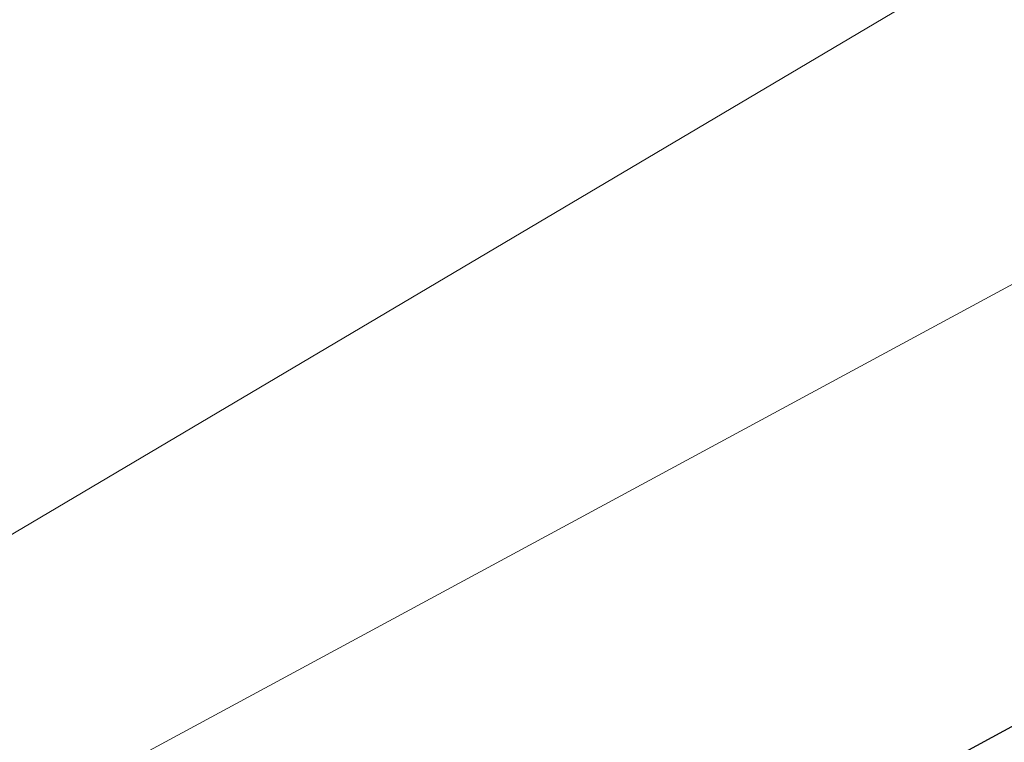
# Model space of a CAD drawing. Extents: x 1620613 to 1693141, y 557269 to 607790.
# Tile 285 of 656: x 1620813.685 to 1620814.223, y 607304.41 to 607304.805. Entities that reach past the tile are written whole.
import ezdxf

# ---------------------------------------------------------------- set-up
doc = ezdxf.new("R2010")
doc.units = 0
doc.header["$LTSCALE"] = 10
doc.header["$MEASUREMENT"] = 0
doc.linetypes.add('DGN Style 2', pattern=[7.346996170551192, 4.408197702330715, -2.938798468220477])
doc.linetypes.add('DGN Style 3', pattern=[10.28579463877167, 7.346996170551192, -2.938798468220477])
for name, color, linetype, lineweight in [('DR_X_Text', 7, 'Continuous', 0), ('DT_X_Contour_Major', 132, 'DGN Style 3', 30), ('DT_X_Contour_Minor', 136, 'DGN Style 3', 0), ('SV_X_Top_of_Bank', 97, 'DGN Style 2', 0)]:
    doc.layers.add(name, color=color, linetype=linetype, lineweight=lineweight)
doc.styles.get("Standard").update_dxf_attribs({"font": 'arial.ttf'})
doc.styles.add('Style-Arial', font='arial.ttf')
doc.dimstyles.get("Standard").update_dxf_attribs({"dimtxt": 0.18, "dimasz": 0.18, "dimexe": 0.18, "dimexo": 0.0625, "dimgap": 0.09, "dimtad": 0, "dimtih": 1, "dimtoh": 1, "dimdec": 4, "dimzin": 0, "dimdsep": 46, "dimtxsty": 'Standard', "dimcen": 0.09, "dimadec": 0, "dimazin": 0, "dimtfac": 1, "dimtdec": 4, "dimtofl": 0, "dimtmove": 0, "dimatfit": 3, "dimfxl": 1, "dimtolj": 1, "dimtzin": 0, "dimarcsym": 0})

# ---------------------------------------------------------------- blocks, each defined once
blk = doc.blocks.new('*U1004')
at = {"layer": 'DT_X_Contour_Major', "elevation": -0.5999585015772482, "flags": 128}
blk.add_lwpolyline([(-10.73377092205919, 53.6119735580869), (-16.65830646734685, 49.39508286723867), (-17.82043761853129, 48.56852365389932), (-18.76774440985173, 47.89608488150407), (-19.50022684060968, 47.37776655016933), (-20.01788491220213, 47.01356865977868), (-21.11187395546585, 46.24786820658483), (-21.67916990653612, 45.79580808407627), (-22.56056597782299, 45.01390305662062), (-23.75606216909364, 43.90215312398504), (-25.26565848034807, 42.46055828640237), (-29.71004880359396, 38.17651217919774), (-31.24964678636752, 36.71359038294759), (-32.53514799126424, 35.53785957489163), (-33.56655241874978, 34.64931975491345), (-34.34386006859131, 34.04797092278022), (-36.07788476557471, 32.82729535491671), (-36.67514828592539, 32.41886035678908), (-37.16642032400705, 32.10906203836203), (-37.55170087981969, 31.89790039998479), (-37.83098995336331, 31.78537544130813), (-38.43443884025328, 31.61682445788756), (-38.67519470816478, 31.52673416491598), (-38.94487564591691, 31.38287652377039), (-39.24348165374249, 31.18525153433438), (-39.57101273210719, 30.93385919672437), (-40.48299570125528, 30.19178983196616), (-40.84040511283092, 29.94375833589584), (-41.22864612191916, 29.75621587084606), (-41.64771872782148, 29.62916243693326), (-42.09762293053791, 29.56259803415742), (-43.33847626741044, 29.46574500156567), (-43.85018974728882, 29.43326144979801), (-44.45469018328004, 29.40845056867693), (-45.1519775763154, 29.39131235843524), (-45.9420519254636, 29.38184681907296), (-49.84556845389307, 29.35557720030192), (-51.17910881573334, 28.78344180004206), (-51.61618658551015, 28.59568502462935), (-52.35590259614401, 28.27761558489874), (-53.39825684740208, 27.82923348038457), (-54.74324933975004, 27.25053871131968), (-58.73341364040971, 25.53360244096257), (-60.15440044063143, 24.92007024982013), (-61.42473761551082, 24.36717587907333), (-62.54442516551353, 23.87491932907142), (-63.5134630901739, 23.44330059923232), (-65.89669805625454, 22.37316774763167), (-66.88007602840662, 21.93247842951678), (-68.04278372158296, 21.41301011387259), (-69.38482113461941, 20.81476280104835), (-70.9061882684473, 20.13773649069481), (-75.20227358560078, 18.22729433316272), (-76.75395307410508, 17.53665850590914), (-78.18692755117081, 16.89758264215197), (-79.50119701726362, 16.31006674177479), (-80.69676147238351, 15.77411080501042), (-83.7266600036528, 14.41364159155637), (-84.86542697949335, 13.90157591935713), (-86.00930400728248, 13.3857308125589), (-87.15829108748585, 12.86610627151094), (-88.31238821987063, 12.34270229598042), (-91.39679397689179, 10.94191911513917), (-92.55209704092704, 10.41776898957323), (-93.704701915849, 9.895905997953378), (-94.85460860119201, 9.376330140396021), (-96.00181709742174, 8.859041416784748), (-99.05744216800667, 7.482654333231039), (-100.0939483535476, 7.015814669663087), (-100.9117481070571, 6.647585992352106), (-101.5108414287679, 6.377968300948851), (-101.8912283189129, 6.206961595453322), (-102.6139847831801, 5.882425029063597), (-102.9177686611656, 5.744124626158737), (-103.2870529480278, 5.57262584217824), (-103.7218376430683, 5.367928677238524), (-104.2221227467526, 5.130033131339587), (-105.6435502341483, 4.451380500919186), (-106.1211931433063, 4.223485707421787), (-106.4880512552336, 4.048790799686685), (-106.7441245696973, 3.927295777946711), (-106.8894130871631, 3.859000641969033), (-107.1291360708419, 3.747813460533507), (-107.2624900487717, 3.686513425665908), (-107.4827597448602, 3.586003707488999), (-107.7899451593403, 3.446284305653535), (-108.184046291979, 3.267355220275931), (-110.2259882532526, 2.340863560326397), (-110.4508946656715, 1.857240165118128), (-110.5099906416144, 1.749111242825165), (-110.5908901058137, 1.631991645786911), (-110.693593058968, 1.505881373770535), (-110.8180995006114, 1.370780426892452), (-111.1791879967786, 0.9985236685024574), (-111.3604077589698, 0.7363982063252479), (-111.6332506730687, 0.2292143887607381), (-111.9977167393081, -0.5230277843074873), (-112.453805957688, -1.520328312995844), (-113.7922080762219, -4.506540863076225), (-114.3463180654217, -5.614197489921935), (-115.0048464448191, -6.697507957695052), (-115.7677932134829, -7.756472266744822), (-116.6351583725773, -8.791090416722), (-119.0873566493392, -11.51761060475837), (-119.9171276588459, -12.44106565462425), (-120.567291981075, -13.1665406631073), (-121.0378496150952, -13.69403563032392), (-121.3288005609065, -14.02355055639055), (-121.8651941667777, -14.63828363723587), (-122.0436519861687, -14.84117075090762), (-122.1767302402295, -14.98878228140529), (-122.2644289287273, -15.08111822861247), (-122.306748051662, -15.11817859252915), (-122.3590929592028, -15.14330545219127), (-122.6215193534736, -15.30107688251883), (-123.3695398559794, -15.75554602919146), (-124.6031544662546, -16.5067128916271), (-126.3223631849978, -17.55457747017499), (-131.5543785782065, -20.7444799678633), (-133.3056607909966, -21.80791465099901), (-134.6354958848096, -22.60579182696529), (-135.5438838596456, -23.13811149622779), (-136.0308247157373, -23.40487365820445), (-136.7674041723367, -23.76216274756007), (-137.3613537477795, -24.05114544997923), (-138.5907678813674, -24.65012674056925), (-140.4556465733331, -25.55910661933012), (-142.9559898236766, -26.77808508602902), (-150.47085790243, -30.44202578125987), (-152.9982851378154, -31.66934858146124), (-154.9444157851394, -32.60336146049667), (-156.3092498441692, -33.24406441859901), (-157.0927873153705, -33.59145745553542), (-158.407158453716, -34.12675899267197), (-158.8597634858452, -34.31261257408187), (-159.2318002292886, -34.46869716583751), (-159.5232686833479, -34.5950127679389), (-159.7341688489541, -34.69155938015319), (-160.1891449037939, -34.90932502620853), (-160.403595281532, -34.9726859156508), (-160.7057143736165, -34.99944434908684), (-161.0955021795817, -34.98960032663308), (-161.5729586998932, -34.94315384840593), (-162.9630677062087, -34.77049329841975), (-163.5915896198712, -34.8109115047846), (-164.4345736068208, -35.06166153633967), (-165.4920196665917, -35.52274339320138), (-166.7639277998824, -36.19415707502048), (-170.4416322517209, -38.26503599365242), (-171.8236212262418, -39.01892638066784), (-173.2113098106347, -39.72743835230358), (-174.6046980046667, -40.3905719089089), (-176.0037858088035, -41.00832705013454), (-179.7422860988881, -42.59516954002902), (-181.0999493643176, -43.16763779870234), (-182.3690639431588, -43.69491070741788), (-183.5496298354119, -44.17698826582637), (-184.6416470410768, -44.61387047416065), (-187.4356280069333, -45.7186292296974), (-188.3588541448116, -46.0850279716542), (-189.0330468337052, -46.35565513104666), (-189.4582060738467, -46.5305107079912), (-189.6343318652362, -46.60959470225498), (-189.7719560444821, -46.69278991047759), (-190.073340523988, -46.87601981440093), (-190.8742758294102, -47.36331311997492), (-192.1747619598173, -48.1546698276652), (-193.9747989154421, -49.25008993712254), (-199.4409652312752, -52.57662809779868), (-201.3165164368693, -53.7176917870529), (-202.8435453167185, -54.64597923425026), (-204.0220518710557, -55.36149043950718), (-204.8520360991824, -55.86422540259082), (-206.6006309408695, -56.92115031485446), (-207.3815209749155, -57.37984330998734), (-208.4127449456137, -57.96322861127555), (-209.6943028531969, -58.67130621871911), (-211.2261946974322, -59.504076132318), (-215.6450181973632, -61.89105231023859), (-217.0946274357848, -62.6922008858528), (-218.1293375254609, -63.30541447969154), (-218.7491484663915, -63.73069309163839), (-218.9540602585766, -63.96803672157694), (-218.9472928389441, -64.35037309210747), (-219.2266561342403, -64.57905643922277), (-220.0698215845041, -64.97835420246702), (-221.4767891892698, -65.54826638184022), (-223.4475589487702, -66.28879297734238), (-233.9600228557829, -70.14268406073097), (-239.4100908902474, -72.23705121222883), (-240.4478701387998, -72.63609548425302), (-241.2254644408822, -72.93564237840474), (-241.7428737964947, -73.1356918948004), (-242.0000982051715, -73.23624403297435), (-242.3391166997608, -73.37171989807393), (-242.5651189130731, -73.4604465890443), (-242.9888616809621, -73.62501976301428), (-243.6103450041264, -73.86543941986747), (-244.4295688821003, -74.1817055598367), (-246.8778199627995, -75.12621057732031), (-247.6972221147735, -75.44054437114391), (-248.3192402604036, -75.67516698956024), (-248.7438743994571, -75.83007843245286), (-248.9711245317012, -75.90527870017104), (-249.3139462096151, -75.99953118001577), (-249.4553763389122, -76.03460672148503), (-249.6225504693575, -76.06914398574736), (-249.8154686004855, -76.10314297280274), (-250.0341307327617, -76.1366036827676), (-250.6515550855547, -76.2251145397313), (-250.7572361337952, -76.28727380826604), (-250.6112110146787, -76.40736847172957), (-250.2134797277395, -76.5853985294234), (-249.5640422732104, -76.82136398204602), (-247.4966008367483, -77.52785238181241), (-246.7252398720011, -77.69826776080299), (-245.9617380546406, -77.67964759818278), (-245.2060953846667, -77.47199189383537), (-244.4583118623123, -77.07530064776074), (-242.4747013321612, -75.76540993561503), (-241.3212684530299, -75.61646996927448), (-239.348677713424, -76.15206810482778), (-236.5569291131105, -77.37220434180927), (-232.9460226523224, -79.27687868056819), (-222.2247282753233, -85.26872771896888), (-218.6544389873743, -87.22645936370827), (-215.9845419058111, -88.60576751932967), (-214.2150370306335, -89.40665218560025), (-213.3459243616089, -89.62911336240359), (-212.228813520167, -89.4511118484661), (-211.7801512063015, -89.34597439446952), (-211.2719973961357, -89.16406316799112), (-210.7043520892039, -88.90537816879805), (-210.0772152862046, -88.56991939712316), (-208.3255284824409, -87.57299764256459), (-207.6233193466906, -87.1899204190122), (-206.8304570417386, -86.78838006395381), (-205.9469415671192, -86.36837657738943), (-204.9727729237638, -85.92990995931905), (-202.2541189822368, -84.7360481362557), (-201.2339543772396, -84.2960357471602), (-200.2124510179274, -83.87139494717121), (-199.1896089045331, -83.46212573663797), (-198.1654280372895, -83.06822811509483), (-195.4324940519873, -82.03832991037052), (-194.4539366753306, -81.65563499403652), (-193.5679650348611, -81.27997389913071), (-192.7745791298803, -80.91134662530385), (-192.0737789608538, -80.54975317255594), (-190.32842615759, -79.59488239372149), (-189.6504994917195, -79.24457638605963), (-188.9257340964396, -78.90981144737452), (-188.1541299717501, -78.59058757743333), (-187.3356871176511, -78.28690477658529), (-185.0907212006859, -77.49780539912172), (-184.3325525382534, -77.23034574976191), (-183.7417709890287, -77.01979133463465), (-183.3183765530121, -76.86614215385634), (-183.0623692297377, -76.76939820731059), (-182.6028658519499, -76.58728799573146), (-182.2722142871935, -76.4601734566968), (-181.6248871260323, -76.21541249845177), (-180.660884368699, -75.85300512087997), (-179.380206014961, -75.3729513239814), (-175.542829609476, -73.93594597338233), (-174.0332973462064, -73.36545769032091), (-172.3827328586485, -72.73174685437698), (-170.5911361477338, -72.0348134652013), (-168.6585072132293, -71.27465752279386), (-163.3167870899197, -69.16327827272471), (-161.5280496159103, -68.4570101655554), (-160.1681272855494, -67.92174028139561), (-159.2370200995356, -67.55746862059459), (-158.7347280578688, -67.36419518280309), (-157.9670361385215, -67.0767969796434), (-157.6216973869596, -66.92370839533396), (-157.1614500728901, -66.67999129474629), (-156.5862941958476, -66.3456456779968), (-155.8962297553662, -65.92067154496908), (-153.9028464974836, -64.666569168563), (-153.1282227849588, -64.20210239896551), (-152.2993890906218, -63.74927887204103), (-151.4163454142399, -63.30809858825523), (-150.4790917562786, -62.87856154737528), (-147.9074686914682, -61.74865376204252), (-146.8264920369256, -61.28267503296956), (-145.5122793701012, -60.73216968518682), (-143.9648306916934, -60.09713771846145), (-142.1841460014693, -59.37757913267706), (-137.1246721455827, -57.34605407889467), (-135.3881328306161, -56.65855684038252), (-133.9731202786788, -56.11970891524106), (-132.8796344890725, -55.72951030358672), (-132.107675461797, -55.48796100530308), (-130.4778204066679, -55.04202862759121), (-129.8940351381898, -54.86025327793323), (-129.3650706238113, -54.64937651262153), (-128.8909268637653, -54.40939833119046), (-128.4716038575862, -54.14031873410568), (-127.4265035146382, -53.38397125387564), (-127.0504658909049, -53.13931163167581), (-126.706178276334, -52.97259337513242), (-126.3936406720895, -52.8838164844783), (-126.1128530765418, -52.87298095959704), (-125.4064195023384, -52.94800804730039), (-125.1204987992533, -53.00101726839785), (-124.7925618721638, -53.10377461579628), (-124.4226087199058, -53.25628008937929), (-124.0106393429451, -53.45853368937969), (-121.9900777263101, -54.51846278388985), (-120.2412646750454, -53.72941421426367), (-119.9025982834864, -53.57761703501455), (-119.6360904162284, -53.46038916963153), (-119.4417410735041, -53.37773061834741), (-119.3195502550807, -53.32964138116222), (-119.0899194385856, -53.24749583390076), (-119.0016083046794, -53.21353781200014), (-118.9088980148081, -53.17327290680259), (-118.811788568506, -53.12670111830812), (-118.7102799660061, -53.07382244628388), (-118.433724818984, -52.92440347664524), (-118.341659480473, -52.87479305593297), (-118.2728798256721, -52.83802602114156), (-118.2273858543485, -52.81410237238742), (-118.2051775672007, -52.80302210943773), (-118.1770030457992, -52.79059925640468), (-118.1604607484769, -52.78334929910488), (-118.131964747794, -52.77091656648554), (-118.0915150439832, -52.75330105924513), (-118.0391116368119, -52.73050277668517), (-117.8834309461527, -52.66279699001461), (-117.8322742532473, -52.64046413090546), (-117.7955646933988, -52.62424489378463), (-117.7733022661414, -52.61413927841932), (-117.7654869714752, -52.61014728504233), (-117.7639090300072, -52.60765346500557), (-117.6817146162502, -52.57226779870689), (-117.4363148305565, -52.46798116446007), (-117.0277096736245, -52.29479356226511), (-116.4558991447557, -52.05270499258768), (-114.7134639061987, -51.31526751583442), (-114.0982569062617, -51.05326104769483), (-113.5594623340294, -50.82031975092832), (-113.0970801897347, -50.61644362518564), (-112.7111104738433, -50.44163267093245), (-111.783741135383, -50.01422368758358), (-111.4237898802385, -49.8491583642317), (-111.0394631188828, -49.67451913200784), (-110.630760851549, -49.49030599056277), (-110.1976830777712, -49.29651893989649), (-109.0103083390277, -48.76698825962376), (-108.4570306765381, -48.52119234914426), (-107.6877287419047, -48.18095262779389), (-106.7024025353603, -47.74626909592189), (-105.5010520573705, -47.21714175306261), (-102.0094184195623, -45.6802104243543), (-100.6969020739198, -45.10150892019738), (-99.37807826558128, -44.51810290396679), (-98.05294699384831, -43.9299923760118), (-96.72150825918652, -43.33717733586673), (-93.16259501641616, -41.75006454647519), (-91.76980779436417, -41.1275488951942), (-90.26063105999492, -40.45033653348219), (-88.63506481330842, -39.71842746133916), (-86.89310905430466, -38.93182167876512), (-82.09270768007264, -36.7612773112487), (-80.39681498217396, -35.99461507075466), (-78.90943791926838, -35.3225366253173), (-77.6305764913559, -34.74504197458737), (-76.56023069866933, -34.2621311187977), (-73.98399609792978, -33.1004805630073), (-72.97347641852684, -32.64564099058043), (-71.87409333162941, -32.15236019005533), (-70.68584683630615, -31.620638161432), (-69.40873693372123, -31.05047490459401), (-65.88462598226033, -29.4787845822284), (-64.62347106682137, -28.91544448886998), (-63.48308953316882, -28.40419195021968), (-62.46348138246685, -27.94502696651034), (-61.5646466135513, -27.53794953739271), (-59.32878507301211, -26.52185979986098), (-58.57041817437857, -26.17659243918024), (-57.97221363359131, -25.90285766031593), (-57.53417145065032, -25.70065546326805), (-57.25629162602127, -25.56998584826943), (-56.728828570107, -25.31691031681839), (-56.53680415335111, -25.22439875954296), (-56.35632819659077, -25.13667073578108), (-56.1874006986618, -25.05372624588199), (-56.03002166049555, -24.97556528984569), (-55.62574217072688, -24.7735141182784), (-55.42500568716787, -24.67597781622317), (-55.12600585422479, -24.53490728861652), (-54.72874267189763, -24.3503025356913), (-54.23321614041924, -24.12216355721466), (-52.78079425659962, -23.4557473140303), (-52.30419238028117, -23.23717727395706), (-51.96370316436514, -23.08127933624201), (-51.75932660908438, -22.98805350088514), (-51.69106271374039, -22.95749976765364), (-51.69050920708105, -22.95958594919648), (-51.6877333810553, -22.95901007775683), (-51.67982103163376, -22.95571782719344), (-51.66677215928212, -22.94970919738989), (-51.64858676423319, -22.94098418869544), (-51.59324368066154, -22.91409565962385), (-51.56284228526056, -22.89934679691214), (-51.51314541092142, -22.8752666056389), (-51.4441530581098, -22.84185508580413), (-51.35586522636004, -22.79911223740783), (-50.89883256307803, -22.57787251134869), (-50.69231312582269, -18.5527205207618), (-50.5474165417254, -17.63390223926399), (-50.2012351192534, -16.60251253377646), (-49.65376885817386, -15.45855140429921), (-48.90501775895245, -14.202018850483), (-46.63996837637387, -10.70117014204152), (-45.6946967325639, -9.466899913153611), (-44.55766883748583, -8.389725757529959), (-43.22888469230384, -7.469647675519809), (-41.70834429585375, -6.706665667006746), (-37.39789490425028, -4.881508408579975), (-35.95202314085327, -4.269288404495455), (-34.84724489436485, -3.801496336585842), (-34.08356016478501, -3.478132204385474), (-33.66096895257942, -3.299196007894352), (-32.98885040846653, -3.014603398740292), (-32.56708585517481, -2.771073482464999), (-31.80588110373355, -2.253928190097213), (-30.70523615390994, -1.463167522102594), (-29.26515100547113, -0.3987914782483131), (-24.97233701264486, 2.80436514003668), (-23.38410124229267, 3.962981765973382), (-21.8390044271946, 5.036464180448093), (-20.33704656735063, 6.024812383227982), (-18.87822766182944, 6.928026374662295), (-15.04556252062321, 9.223084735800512), (-13.7699835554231, 9.989806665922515), (-12.81774551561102, 10.56867868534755), (-12.18884840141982, 10.95970079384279), (-11.88329221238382, 11.16287299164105), (-11.49959694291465, 11.45419897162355), (-11.18522729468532, 11.65942326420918), (-10.52988980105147, 12.05660165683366), (-9.533584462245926, 12.64573414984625), (-8.196311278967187, 13.42682074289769), (-4.175625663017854, 15.76565712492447), (-2.723575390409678, 16.61259203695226), (-1.38293878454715, 17.39926948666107), (-0.1537158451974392, 18.12568947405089), (0.9640934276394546, 18.7918519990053), (3.796366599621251, 20.48794211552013), (4.937221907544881, 21.17791070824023), (6.235582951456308, 21.97574889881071), (7.691449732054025, 22.88145668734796), (9.304822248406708, 23.89503407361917), (13.81715660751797, 26.7417332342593), (15.40810793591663, 27.75897642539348), (16.79671115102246, 28.67568162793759), (17.9829662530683, 29.49184884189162), (18.9668732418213, 30.20747806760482), (21.32082772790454, 31.98177201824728), (22.13515316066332, 32.46913583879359), (22.8126635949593, 32.60050683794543), (23.353359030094, 32.37588501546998), (23.7572394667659, 31.79527037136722), (25.32277983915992, 28.25508544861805)], dxfattribs=at)
at = {"layer": 'DT_X_Contour_Minor', "transparency": 33554559, "elevation": -0.1999585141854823, "flags": 128}
blk.add_lwpolyline([(-12.97496903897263, 53.37573901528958), (-18.23852390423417, 49.62931276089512), (-19.27099995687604, 48.89497000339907), (-20.11261888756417, 48.29755298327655), (-20.76338069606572, 47.83706170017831), (-21.22328538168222, 47.51349615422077), (-22.19522171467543, 46.83322234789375), (-22.74166912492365, 46.39068553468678), (-23.65205910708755, 45.57328044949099), (-24.92639166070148, 44.38100709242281), (-26.56466678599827, 42.81386546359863), (-31.41865721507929, 38.13499675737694), (-33.06481164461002, 36.56212443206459), (-34.36278211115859, 35.35265898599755), (-35.31256861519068, 34.50660041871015), (-35.91417115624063, 34.02394873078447), (-37.05419931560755, 33.22142006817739), (-37.44686802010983, 32.9528959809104), (-37.76985301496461, 32.7492202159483), (-38.02315429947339, 32.6103927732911), (-38.20677187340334, 32.53641365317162), (-38.60350712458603, 32.42560042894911), (-38.78020298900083, 32.35138943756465), (-39.0127391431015, 32.21186638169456), (-39.30111558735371, 32.00703126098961), (-39.64533232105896, 31.73688407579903), (-40.63769733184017, 30.92940882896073), (-41.02660875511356, 30.65951587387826), (-41.44906926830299, 30.45544344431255), (-41.90507887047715, 30.31719153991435), (-42.39463756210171, 30.24476016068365), (-43.74485952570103, 30.13937051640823), (-44.25464801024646, 30.10434035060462), (-44.7713469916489, 30.07829208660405), (-45.2949564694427, 30.06122572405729), (-45.82547644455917, 30.05314126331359), (-48.31736081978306, 30.03637154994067), (-50.71730723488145, 29.00671070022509), (-51.34218582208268, 28.73839608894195), (-52.18827312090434, 28.37473547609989), (-53.25556913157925, 27.91572886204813), (-54.54407385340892, 27.36137624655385), (-58.27503139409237, 25.75597460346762), (-59.63144519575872, 25.16984402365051), (-60.90246844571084, 24.61550351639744), (-62.08810114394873, 24.09295308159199), (-63.18834329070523, 23.60219271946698), (-66.00846827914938, 22.33588518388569), (-67.12218662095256, 21.83661336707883), (-68.34824790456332, 21.28852856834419), (-69.68665212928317, 20.6916307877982), (-71.13739929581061, 20.04592002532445), (-75.15584899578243, 18.25894068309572), (-76.6348157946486, 17.60056028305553), (-78.05787891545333, 16.96565358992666), (-79.42503835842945, 16.35422060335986), (-80.73629412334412, 15.7662613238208), (-84.15843792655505, 14.22966818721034), (-85.416614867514, 13.66403341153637), (-86.62453783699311, 13.11957393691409), (-87.78220683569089, 12.59628976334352), (-88.88962186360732, 12.09418089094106), (-91.77572330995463, 10.78345763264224), (-92.85674899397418, 10.29300645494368), (-93.93524996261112, 9.804695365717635), (-95.01122621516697, 9.31852436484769), (-96.08467775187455, 8.83449345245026), (-98.94384889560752, 7.546597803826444), (-99.9229301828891, 7.105634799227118), (-100.7157956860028, 6.74866752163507), (-101.32244540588, 6.475695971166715), (-101.7428793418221, 6.286720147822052), (-102.6157487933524, 5.894778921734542), (-102.9645121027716, 5.736403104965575), (-103.3561499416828, 5.555231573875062), (-103.7906623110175, 5.351264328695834), (-104.2680492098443, 5.124501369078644), (-105.5982469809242, 4.489405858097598), (-106.0508482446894, 4.273533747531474), (-106.4110037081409, 4.102239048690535), (-106.6787133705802, 3.975521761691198), (-106.8539772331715, 3.893381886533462), (-107.1980864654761, 3.7337787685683), (-107.3863440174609, 3.647221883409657), (-107.6930347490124, 3.507253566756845), (-108.1181586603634, 3.313873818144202), (-108.661715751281, 3.067082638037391), (-110.7965216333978, 2.098481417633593), (-111.1732024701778, 1.927646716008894), (-111.399154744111, 1.825253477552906), (-111.4743784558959, 1.791301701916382), (-111.4740036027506, 1.792018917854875), (-111.47424429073, 1.79208132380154), (-111.4752474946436, 1.791730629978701), (-111.4770132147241, 1.790966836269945), (-111.4898997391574, 1.784883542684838), (-111.4918796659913, 1.783998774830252), (-111.4932398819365, 1.783446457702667), (-111.4939803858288, 1.783226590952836), (-111.4951287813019, 1.783083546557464), (-111.4958629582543, 1.782857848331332), (-111.4972041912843, 1.782288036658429), (-111.4991524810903, 1.781374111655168), (-111.5017078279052, 1.780116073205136), (-111.5093314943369, 1.776302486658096), (-111.5127833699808, 1.774572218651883), (-111.5174212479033, 1.772241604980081), (-111.523245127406, 1.76931064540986), (-111.5302550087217, 1.765779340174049), (-111.5657351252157, 1.747899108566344), (-111.6409026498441, 1.582705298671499), (-111.7199048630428, 1.406909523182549), (-111.9246968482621, 0.9503195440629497), (-112.2552786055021, 0.2129353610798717), (-112.7116501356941, -0.8052430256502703), (-114.0963605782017, -3.894777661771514), (-114.6758191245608, -5.047626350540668), (-115.3756619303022, -6.189021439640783), (-116.1958889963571, -7.318962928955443), (-117.13650032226, -8.43745081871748), (-119.8053095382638, -11.40481372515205), (-120.6890922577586, -12.38773940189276), (-121.3388335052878, -13.11099425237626), (-121.7545332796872, -13.57457827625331), (-121.936191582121, -13.77849147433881), (-122.1085584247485, -13.97603223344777), (-122.1659047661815, -14.04122878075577), (-122.208668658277, -14.08866285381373), (-122.2368501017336, -14.11833445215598), (-122.2504490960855, -14.13024357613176), (-122.2672698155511, -14.13831794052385), (-122.5394817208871, -14.30356690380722), (-123.3435018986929, -14.79325802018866), (-124.6793303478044, -15.60739128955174), (-126.5469670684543, -16.74596671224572), (-132.2364093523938, -20.21475737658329), (-134.105265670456, -21.35392835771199), (-135.4447529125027, -22.1698483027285), (-136.2548710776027, -22.6625172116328), (-136.535620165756, -22.83193508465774), (-136.5784589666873, -22.85271469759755), (-136.9735989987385, -23.04533367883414), (-138.1268899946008, -23.60760591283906), (-140.0383319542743, -24.53953139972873), (-142.7079248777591, -25.84111013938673), (-150.8377072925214, -29.80485778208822), (-153.553987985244, -31.12529474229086), (-155.6054932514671, -32.11379489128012), (-156.9922230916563, -32.77035822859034), (-157.7141775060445, -33.09498475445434), (-158.7530220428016, -33.51807307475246), (-159.1169006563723, -33.66791115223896), (-159.429403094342, -33.80010914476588), (-159.6905293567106, -33.914667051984), (-159.900279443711, -34.01158487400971), (-160.3911114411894, -34.24651228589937), (-160.6043641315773, -34.31711445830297), (-160.875998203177, -34.35272541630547), (-161.2060136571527, -34.35334516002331), (-161.5944104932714, -34.31897368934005), (-162.7079772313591, -34.18066148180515), (-163.2592593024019, -34.23995228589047), (-164.0779304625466, -34.5215588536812), (-165.1639907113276, -35.02548118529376), (-166.5174400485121, -35.75171928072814), (-170.4831570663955, -37.98477522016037), (-171.9733739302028, -38.79770512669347), (-173.4697367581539, -39.56170289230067), (-174.9722455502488, -40.27676851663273), (-176.4809003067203, -40.94290199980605), (-180.5121742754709, -42.65401510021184), (-181.9454305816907, -43.25916436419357), (-183.2217440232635, -43.79127733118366), (-184.3411146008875, -44.25035400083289), (-185.3035423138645, -44.63639437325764), (-187.6607590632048, -45.56845363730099), (-188.439663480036, -45.87757573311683), (-189.0084641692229, -46.10589757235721), (-189.3671611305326, -46.25341915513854), (-189.5157543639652, -46.32014048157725), (-189.6318646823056, -46.39033034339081), (-189.947246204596, -46.58210706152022), (-190.8063080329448, -47.10479481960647), (-192.2090501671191, -47.95839361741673), (-194.1554726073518, -49.14290345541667), (-200.070839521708, -52.74281107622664), (-202.0672929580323, -53.95756140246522), (-203.620128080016, -54.90188166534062), (-204.7293448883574, -55.57577186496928), (-205.3949433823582, -55.97923200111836), (-206.5783816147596, -56.69455228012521), (-207.1627002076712, -57.0351443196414), (-208.0280773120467, -57.52043022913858), (-209.1745129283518, -58.15041000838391), (-210.602007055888, -58.92508365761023), (-217.9194495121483, -62.87784638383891), (-219.0398206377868, -63.30538070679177), (-219.2505596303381, -63.38580907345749), (-219.4026175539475, -63.44386517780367), (-219.4959944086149, -63.4795490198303), (-219.5306901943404, -63.49286059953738), (-219.5449708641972, -63.49852846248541), (-219.9455073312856, -63.65250679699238), (-221.1364062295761, -64.11019090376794), (-223.1176675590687, -64.87158078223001), (-225.8892913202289, -65.93667643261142), (-234.3341045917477, -69.18187252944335), (-237.1589949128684, -70.26825595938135), (-239.3000559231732, -71.09350917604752), (-240.7572876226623, -71.65763217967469), (-241.5306900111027, -71.96062497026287), (-242.6813239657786, -72.4204321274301), (-243.1614611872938, -72.6108825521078), (-243.7388973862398, -72.8373784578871), (-244.4136325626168, -73.09991984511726), (-245.1856667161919, -73.39850671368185), (-247.3741564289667, -74.24279900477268), (-248.1301286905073, -74.5302451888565), (-248.7566781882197, -74.75936452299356), (-249.2538049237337, -74.9301570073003), (-249.621508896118, -75.04262264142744), (-250.4294891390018, -75.2647618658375), (-250.7628191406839, -75.3474297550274), (-251.1568239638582, -75.42882900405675), (-251.6115036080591, -75.50895961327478), (-252.1268580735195, -75.58782158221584), (-253.5820364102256, -75.79642864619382), (-253.8311110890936, -75.9429288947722), (-253.486951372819, -76.22597434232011), (-252.5495572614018, -76.64556498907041), (-251.0189287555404, -77.20170083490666), (-246.146273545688, -78.86679002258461), (-244.4649413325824, -79.35867311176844), (-243.0754360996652, -79.58550548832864), (-241.9777578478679, -79.54728715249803), (-241.1719065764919, -79.2440181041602), (-239.4120724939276, -78.08189969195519), (-238.3887614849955, -77.9497620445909), (-236.63870402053, -78.42493791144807), (-234.1619001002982, -79.50742729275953), (-230.958349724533, -81.19723018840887), (-221.4465534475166, -86.51312259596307), (-218.2689537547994, -88.2483904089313), (-215.870001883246, -89.46727454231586), (-214.2496978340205, -90.16977499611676), (-213.4080416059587, -90.35589177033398), (-212.2018220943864, -90.16369159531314), (-211.7173712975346, -90.05016763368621), (-211.1686835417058, -89.85374587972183), (-210.5557588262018, -89.5744263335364), (-209.8785971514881, -89.2122089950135), (-207.9871834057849, -88.13576570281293), (-207.2598276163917, -87.73568616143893), (-206.4963205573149, -87.3427800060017), (-205.6966622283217, -86.95704723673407), (-204.8608526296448, -86.57848785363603), (-202.5838253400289, -85.5785606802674), (-201.6978803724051, -85.19815493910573), (-200.7478159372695, -84.80688309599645), (-199.7336320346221, -84.40474515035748), (-198.6553286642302, -83.99174110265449), (-195.6943603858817, -82.8759088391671), (-194.6341527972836, -82.46128209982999), (-193.6742562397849, -82.05427607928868), (-192.8146707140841, -81.65489077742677), (-192.0553962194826, -81.26312619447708), (-190.164412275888, -80.22858159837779), (-189.4299198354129, -79.8490462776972), (-188.6446804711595, -79.48634876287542), (-187.8086941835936, -79.14048905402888), (-186.9219609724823, -78.81146715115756), (-184.489676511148, -77.95652581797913), (-183.6682467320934, -77.66674950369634), (-183.0281707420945, -77.43862656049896), (-182.5694485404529, -77.27215698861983), (-182.2920801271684, -77.16734078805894), (-181.7942360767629, -76.97003541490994), (-181.4727164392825, -76.8460657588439), (-180.8815405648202, -76.62213582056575), (-180.020708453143, -76.29824559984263), (-178.8902201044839, -75.87439509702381), (-175.5160428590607, -74.6108467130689), (-174.1374128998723, -74.0889399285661), (-172.5321559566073, -73.47088086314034), (-170.7002720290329, -72.75666951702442), (-168.6417611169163, -71.9463058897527), (-162.8502293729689, -69.65713317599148), (-160.9177755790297, -68.89397842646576), (-159.4640630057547, -68.32139371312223), (-158.4890916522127, -67.93937903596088), (-157.9928615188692, -67.74793439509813), (-157.3079027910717, -67.49150873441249), (-156.9997807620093, -67.3549183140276), (-156.5891337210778, -67.13746629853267), (-156.0759616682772, -66.83915268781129), (-155.4602646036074, -66.45997748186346), (-153.681705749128, -65.34102813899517), (-152.9905622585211, -64.92661636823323), (-152.2510509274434, -64.52259306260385), (-151.4631717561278, -64.12895822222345), (-150.6269247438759, -63.74571184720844), (-148.3324422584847, -62.73757280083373), (-147.3215041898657, -62.30315822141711), (-146.0095518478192, -61.75601876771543), (-144.396585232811, -61.09615443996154), (-142.4826043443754, -60.32356523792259), (-136.9773029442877, -58.1130275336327), (-135.0877443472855, -57.36494984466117), (-133.5480446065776, -56.7786200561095), (-132.3582037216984, -56.35403816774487), (-131.5182216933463, -56.09120417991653), (-129.7447480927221, -55.60597741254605), (-129.1324703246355, -55.42479296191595), (-128.6257422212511, -55.24515968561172), (-128.2245637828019, -55.06707758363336), (-127.9289350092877, -54.89054665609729), (-127.281324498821, -54.42186574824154), (-127.0331768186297, -54.27186610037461), (-126.774441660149, -54.17337783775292), (-126.5051190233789, -54.12640096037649), (-126.2252089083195, -54.1309354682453), (-125.4646652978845, -54.21170933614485), (-125.184771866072, -54.25412879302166), (-124.9154992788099, -54.32080676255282), (-124.6568475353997, -54.41174324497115), (-124.4088166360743, -54.52693824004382), (-123.2761210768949, -55.12111808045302), (-120.9683138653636, -54.07985642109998), (-120.5213954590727, -53.87953848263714), (-120.1697004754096, -53.72483966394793), (-119.9132289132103, -53.61575996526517), (-119.7519807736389, -53.55229938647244), (-119.448950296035, -53.44389666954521), (-119.3324112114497, -53.39908423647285), (-119.2100668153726, -53.34594897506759), (-119.0819171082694, -53.28449088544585), (-118.9479620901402, -53.21470996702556), (-118.5830082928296, -53.01753041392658), (-118.4615150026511, -52.95206241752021), (-118.3707504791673, -52.90354309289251), (-118.310714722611, -52.87197244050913), (-118.2814077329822, -52.85735045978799), (-118.2442274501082, -52.84095674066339), (-118.2223975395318, -52.83138939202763), (-118.1847930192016, -52.81498263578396), (-118.1314138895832, -52.79173647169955), (-118.0622601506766, -52.76165089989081), (-117.8568173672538, -52.67230349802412), (-117.7893088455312, -52.64283211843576), (-117.7408653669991, -52.62142853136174), (-117.7114869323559, -52.60809273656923), (-117.7011735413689, -52.60282473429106), (-117.6990912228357, -52.59953378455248), (-117.6219161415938, -52.56608089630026), (-117.3919526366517, -52.46819044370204), (-117.0092007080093, -52.30586242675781), (-116.4736603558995, -52.07909684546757), (-114.8418348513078, -51.38847187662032), (-114.2584243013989, -51.13975300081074), (-113.7320617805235, -50.91156510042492), (-113.2627472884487, -50.70390817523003), (-112.8504808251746, -50.51678222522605), (-111.827167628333, -50.04515432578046), (-111.4299765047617, -49.86301165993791), (-111.0058880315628, -49.67030458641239), (-110.554902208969, -49.46703310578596), (-110.0770190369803, -49.25319721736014), (-108.7668007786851, -48.66888230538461), (-108.1837557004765, -48.40975003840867), (-107.4172841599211, -48.07058942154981), (-106.4673861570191, -47.65140045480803), (-105.3340616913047, -47.1521831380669), (-102.0672944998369, -45.7142324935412), (-100.8118101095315, -45.16053824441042), (-99.49543233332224, -44.57791848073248), (-98.11816117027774, -43.96637320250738), (-96.6799966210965, -43.32590240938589), (-92.76369997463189, -41.5794129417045), (-91.26805140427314, -40.91111520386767), (-89.7183281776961, -40.21608909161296), (-88.11453029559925, -39.49433460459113), (-86.45665775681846, -38.74585174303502), (-81.96356477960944, -36.71425961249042), (-80.376238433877, -35.99667696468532), (-78.98407913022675, -35.36762311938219), (-77.78708686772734, -34.82709807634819), (-76.78526164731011, -34.37510183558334), (-74.37395044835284, -33.28781693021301), (-73.40075753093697, -32.84989111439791), (-72.28966217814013, -32.35157734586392), (-71.0406643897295, -31.79287562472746), (-69.65376416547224, -31.17378595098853), (-65.77149365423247, -29.44236288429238), (-64.39948722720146, -28.82964148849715), (-63.19517082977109, -28.29004460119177), (-62.15854446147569, -27.82357222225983), (-61.28960812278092, -27.43022435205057), (-59.19603125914, -26.4787960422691), (-58.48592494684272, -26.15550063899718), (-57.92578865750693, -25.89918566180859), (-57.5156223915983, -25.70985111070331), (-57.25542614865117, -25.58749698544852), (-56.76152953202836, -25.35052655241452), (-56.57630622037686, -25.26119396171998), (-56.39105874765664, -25.1709240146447), (-56.20578711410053, -25.07971671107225), (-56.02049131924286, -24.98757205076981), (-55.52633698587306, -24.74060314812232), (-55.30042485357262, -24.63030785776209), (-54.99330420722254, -24.48464866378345), (-54.60497504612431, -24.30362556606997), (-54.13543737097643, -24.08723856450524), (-52.77505888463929, -23.46305468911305), (-52.32862941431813, -23.25845270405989), (-52.00962486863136, -23.11278465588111), (-51.81804524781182, -23.02605054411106), (-51.75389055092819, -22.99825036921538), (-51.7527112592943, -23.00269515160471), (-51.74679713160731, -23.0014682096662), (-51.72993921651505, -22.99445379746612), (-51.70213751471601, -22.98165191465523), (-51.66339202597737, -22.96306256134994), (-51.54547900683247, -22.90577432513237), (-51.4807063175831, -22.87435065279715), (-51.37482301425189, -22.82304581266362), (-51.22782909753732, -22.75185980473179), (-51.03972456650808, -22.66079262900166), (-50.06597865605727, -22.18942308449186), (-49.91738080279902, -19.29318748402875), (-49.7747274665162, -18.57272255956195), (-49.41045225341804, -17.65257161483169), (-48.82455516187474, -16.53273464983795), (-48.01703619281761, -15.21321166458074), (-45.56815643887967, -11.42823567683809), (-44.5813649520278, -10.10869638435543), (-43.4576503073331, -8.988810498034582), (-42.19701250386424, -8.068578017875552), (-40.79945154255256, -7.347998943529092), (-36.8900581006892, -5.692659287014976), (-35.57871418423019, -5.137401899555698), (-34.57672751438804, -4.713134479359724), (-33.88409809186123, -4.419857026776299), (-33.50082591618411, -4.257569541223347), (-32.89124311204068, -3.999456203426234), (-32.47245559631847, -3.751525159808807), (-31.67328015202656, -3.201317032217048), (-30.49371677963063, -2.348831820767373), (-28.93376547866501, -1.194069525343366), (-24.26671143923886, 2.288332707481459), (-22.57535403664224, 3.526794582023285), (-21.00157235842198, 4.630378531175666), (-19.54536640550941, 5.599084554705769), (-18.20673617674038, 6.432912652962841), (-14.79382320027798, 8.476617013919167), (-13.65435439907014, 9.162094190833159), (-12.79563272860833, 9.68574745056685), (-12.21765818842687, 10.04757679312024), (-11.9204307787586, 10.24758221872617), (-11.50215386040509, 10.5651647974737), (-11.15945073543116, 10.78888552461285), (-10.4450490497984, 11.22186077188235), (-9.358948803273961, 11.86409053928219), (-7.901149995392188, 12.71557482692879), (-3.518088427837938, 15.26520562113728), (-1.963884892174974, 16.17127600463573), (-0.5885704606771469, 16.97726405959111), (0.6078548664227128, 17.683169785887), (1.625391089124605, 18.28899318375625), (4.100302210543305, 19.77107914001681), (5.143483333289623, 20.40318336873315), (6.416843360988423, 21.18793158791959), (7.920382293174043, 22.12532379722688), (9.654100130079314, 23.21535999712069), (14.58425290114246, 26.32564851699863), (16.28994077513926, 27.41252801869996), (17.70938981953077, 28.34045013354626), (18.84260003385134, 29.10941486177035), (19.68957141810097, 29.71942220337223), (21.56651000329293, 31.13416526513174), (22.22825845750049, 31.49463311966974), (22.80579988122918, 31.51497938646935), (23.29913427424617, 31.19520406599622), (23.70826163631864, 30.5353071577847), (25.42103958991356, 26.66217121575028)], dxfattribs=at)
blk = doc.blocks.new('TerminatorOpen_0.5')
at = {"color": 0, "linetype": 'ByBlock', "lineweight": -2}
for q in [(-1, 0.25), (-1, 0), (-1, -0.25)]:
    blk.add_line((0, 0), q, dxfattribs=at)

msp = doc.modelspace()

# ---------------------------------------------------------------- linework, layer by layer
at = {"layer": 'SV_X_Top_of_Bank', "extrusion": (0.007114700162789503, -0.05176716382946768, 0.9986338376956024), "elevation": -18855.21206843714, "flags": 128}
msp.add_lwpolyline([(1688341.399474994, 380495.2335694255), (1688359.531308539, 380495.7043637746), (1688370.463455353, 380498.0725351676), (1688395.572580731, 380506.740670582), (1688420.940108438, 380511.7574321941), (1688444.138128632, 380518.355338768), (1688467.22231404, 380528.7305743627), (1688491.262317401, 380540.2151339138), (1688508.535586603, 380545.2887184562), (1688513.5223003, 380548.4010002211), (1688516.051220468, 380548.1495454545), (1688520.39603739, 380549.3039635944), (1688525.368929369, 380551.0706712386)], dxfattribs=at)
at = {"layer": 'SV_X_Top_of_Bank', "extrusion": (0.04489057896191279, -0.1067836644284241, 0.9932683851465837), "elevation": 8952.639644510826, "flags": 128}
msp.add_lwpolyline([(1729619.200279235, -67683.47041249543), (1729610.048117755, -67689.2494116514), (1729593.286163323, -67692.1110974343), (1729566.643396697, -67690.50938442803), (1729551.852254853, -67691.88192179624), (1729536.554039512, -67691.83763185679), (1729515.835796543, -67695.68964613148), (1729501.149706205, -67697.72199223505), (1729469.279658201, -67698.3224800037)], dxfattribs=at)
at = {"layer": 'SV_X_Top_of_Bank', "extrusion": (0.168901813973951, -0.4467975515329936, 0.8785465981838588), "elevation": 3356.978483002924, "flags": 128}
msp.add_lwpolyline([(1730947.770607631, -3965.265990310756), (1730946.805849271, -3964.96904812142), (1730946.663359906, -3964.804005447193), (1730941.67030618, -3965.055207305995), (1730939.350192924, -3965.361981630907), (1730937.749893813, -3967.172645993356), (1730926.574366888, -3968.532772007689), (1730874.446998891, -3968.466137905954), (1730864.586120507, -3969.339779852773), (1730855.732144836, -3969.748913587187), (1730845.815665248, -3968.420788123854), (1730844.088985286, -3969.592587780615), (1730838.536446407, -3969.077424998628), (1730833.231231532, -3969.713117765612)], dxfattribs=at)

# ---------------------------------------------------------------- block references
at = {"layer": 'DT_X_Contour_Minor', "transparency": 33554559}
msp.add_blockref('*U1004', (1621028.060791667, 607365.3311666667, 1050.599958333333), dxfattribs=at)

# ---------------------------------------------------------------- leaders
at = {"layer": 'DR_X_Text', "annotation_type": 0, "has_hookline": 1, "hookline_direction": 1}
msp.add_leader([(1620881.245000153, 607312.333310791, 1046.267599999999), (1620804.679557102, 607276.0227453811, 1046.267599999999), (1620803.279557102, 607276.0227453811, 1046.267599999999)], dimstyle='Standard', override={"dimscale": 10, "dimtxt": 0.14, "dimasz": 0.14, "dimgap": 0.07000000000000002, "dimtad": 0, "dimtxsty": 'Style-Arial', "dimldrblk": 'TerminatorOpen_0.5'}, dxfattribs=at)

doc.saveas('drawing.dxf')
